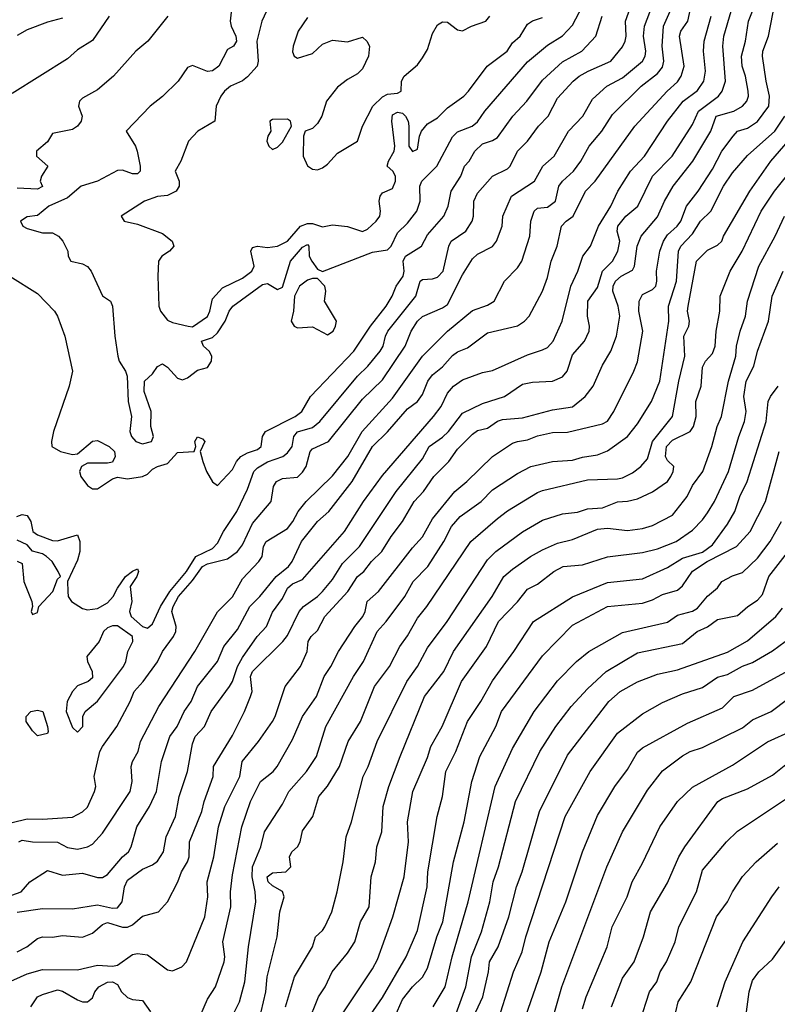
# Model space of a CAD drawing. Header units: metres. Extents: x -46681 to -43747, y -240911 to -237677.
# Tile 652 of 656: x -45669 to -45593, y -238684 to -238586. Entities that reach past the tile are written whole.
import ezdxf

# ---------------------------------------------------------------- set-up
doc = ezdxf.new("R2010")
doc.units = ezdxf.units.M
doc.layers.add('CONTOUR_INDEX', color=1, linetype='Continuous')
doc.layers.add('CONTOUR_INTER', color=3, linetype='Continuous')

msp = doc.modelspace()

# ---------------------------------------------------------------- linework, layer by layer
at = {"layer": 'CONTOUR_INDEX'}
for points, elevation in [([(-45643.095, -238582.648), (-45644.642, -238586.02), (-45645.15, -238588.02), (-45645.027, -238590.02), (-45645.124, -238590.52), (-45646.095, -238591.601), (-45646.595, -238591.985), (-45647.778, -238592.52), (-45648.367, -238593.02), (-45648.747, -238593.52), (-45649.213, -238594.52), (-45649.344, -238596.02), (-45651.045, -238597.02), (-45651.973, -238598.02), (-45652.737, -238600.02), (-45653.301, -238601.02), (-45652.913, -238602.02), (-45652.924, -238602.52), (-45653.23, -238603.02), (-45654.095, -238603.458), (-45655.095, -238603.541), (-45656.394, -238604.02), (-45658.72, -238605.52), (-45658.4, -238606.02), (-45657.095, -238606.322), (-45654.595, -238607.246), (-45653.61, -238608.02), (-45653.45, -238608.52), (-45653.878, -238609.02), (-45654.649, -238609.52), (-45654.973, -238610.02), (-45655.044, -238611.52), (-45654.942, -238614.52), (-45654.78, -238615.02), (-45654.095, -238615.895), (-45653.595, -238616.141), (-45652.017, -238616.52), (-45651.595, -238616.572), (-45650.095, -238615.536), (-45649.864, -238615.02), (-45649.595, -238613.782), (-45648.595, -238612.69), (-45646.595, -238611.705), (-45645.646, -238611.02), (-45645.404, -238610.52), (-45645.741, -238609.02), (-45645.595, -238608.657), (-45645.095, -238608.526), (-45644.095, -238608.651), (-45643.086, -238608.52), (-45642.095, -238608.025), (-45640.793, -238606.52), (-45640.095, -238606.238), (-45639.595, -238606.262), (-45638.595, -238606.586), (-45637.595, -238606.378), (-45636.095, -238606.544), (-45634.595, -238607.049), (-45634.095, -238606.816), (-45633.217, -238606.02), (-45632.862, -238605.52), (-45632.772, -238605.02), (-45632.932, -238604.02), (-45632.826, -238603.52), (-45632.595, -238603.195), (-45631.595, -238602.743), (-45631.302, -238602.02), (-45631.286, -238601.52), (-45631.55, -238601.02), (-45632.107, -238600.52), (-45631.976, -238600.02), (-45631.406, -238599.02), (-45631.344, -238598.52), (-45631.669, -238596.02), (-45631.595, -238595.404), (-45631.095, -238595.114), (-45630.595, -238595.234), (-45630.294, -238595.52), (-45630.032, -238596.02), (-45629.964, -238596.52), (-45629.958, -238598.52), (-45629.595, -238599.04), (-45629.095, -238598.812), (-45628.89, -238597.52), (-45628.675, -238597.02), (-45628.095, -238596.28), (-45627.095, -238595.69), (-45626.095, -238594.68), (-45624.466, -238593.52), (-45623.975, -238593.02), (-45622.139, -238590.52), (-45620.136, -238589.02), (-45619.595, -238588.209), (-45618.828, -238587.52), (-45618.095, -238586.336), (-45617.595, -238585.992), (-45616.595, -238585.668)], 85), ([(-45650.854, -238685.52), (-45650.095, -238683.762), (-45649.274, -238682.52), (-45648.413, -238680.02), (-45648.354, -238679.52), (-45648.539, -238678.02), (-45647.765, -238674.52), (-45647.786, -238673.02), (-45647.595, -238671.319), (-45646.644, -238666.52), (-45645.799, -238664.02), (-45644.771, -238662.02), (-45643.528, -238661.02), (-45643.121, -238660.52), (-45641.595, -238657.811), (-45640.586, -238655.52), (-45639.18, -238653.52), (-45638.421, -238651.52), (-45637.754, -238650.52), (-45636.993, -238649.02), (-45635.359, -238646.52), (-45634.545, -238645.52), (-45634.313, -238645.02), (-45634.107, -238644.02), (-45632.981, -238643.02), (-45629.595, -238638.664), (-45628.595, -238637.572), (-45627.595, -238635.774), (-45625.363, -238633.02), (-45624.141, -238632.02), (-45621.593, -238629.52), (-45619.595, -238628.185), (-45619.095, -238628.025), (-45618.095, -238627.874), (-45617.095, -238627.462), (-45615.595, -238627.148), (-45614.095, -238627.09), (-45610.595, -238626.259), (-45610.095, -238626.005), (-45609.452, -238625.02), (-45607.461, -238621.02), (-45607.095, -238620.061), (-45606.548, -238617.02), (-45606.956, -238615.02), (-45606.935, -238614.02), (-45606.595, -238613.346), (-45605.595, -238612.839), (-45605.271, -238612.52), (-45605.145, -238612.02), (-45605.198, -238611.02), (-45604.853, -238609.02), (-45604.499, -238608.02), (-45604.095, -238607.377), (-45603.115, -238606.52), (-45602.775, -238606.02), (-45602.212, -238604.52), (-45601.024, -238603.02), (-45599.595, -238600.815), (-45598.678, -238599.02), (-45597.532, -238597.52), (-45597.095, -238597.02), (-45596.095, -238596.718), (-45595.095, -238596.059), (-45593.964, -238594.52), (-45593.881, -238593.52), (-45594.241, -238592.02), (-45594.591, -238589.52), (-45594.548, -238589.02), (-45593.997, -238587.52), (-45593.137, -238583.02)], 95), ([(-45668.954, -238668.02), (-45668.595, -238667.871), (-45667.595, -238668.049), (-45665.095, -238668.056), (-45664.095, -238668.614), (-45663.095, -238668.763), (-45662.095, -238668.549), (-45661.595, -238668.262), (-45660.595, -238667.18), (-45657.802, -238663.02), (-45657.603, -238662.02), (-45657.714, -238660.52), (-45657.583, -238660.02), (-45657.003, -238659.02), (-45656.773, -238658.02), (-45654.949, -238654.52), (-45651.35, -238649.02), (-45649.095, -238645.057), (-45647.595, -238643.556), (-45646.595, -238641.757), (-45644.958, -238640.02), (-45644.631, -238639.52), (-45644.477, -238638.52), (-45644.233, -238638.02), (-45642.095, -238636.712), (-45641.562, -238636.02), (-45641.034, -238635.02), (-45640.232, -238634.02), (-45637.595, -238631.466), (-45636.059, -238629.52), (-45634.627, -238627.02), (-45631.595, -238623.712), (-45628.595, -238619.504), (-45626.095, -238616.993), (-45623.595, -238614.938), (-45622.095, -238614.424), (-45621.416, -238614.02), (-45620.388, -238612.02), (-45619.095, -238610.692), (-45618.66, -238610.02), (-45617.845, -238607.52), (-45617.754, -238606.02), (-45617.429, -238605.02), (-45617.095, -238604.712), (-45616.095, -238604.603), (-45615.293, -238604.02), (-45614.953, -238602.52), (-45614.595, -238602.016), (-45613.483, -238601.02), (-45612.756, -238600.02), (-45611.926, -238598.52), (-45610.65, -238597.02), (-45609.595, -238595.361), (-45606.722, -238592.52), (-45605.095, -238591.261), (-45604.595, -238590.616), (-45604.451, -238590.02), (-45604.623, -238588.52), (-45604.509, -238586.52), (-45603.841, -238585.02)], 90), ([(-45636.785, -238685.52), (-45633.595, -238680.733), (-45633.095, -238679.788), (-45631.563, -238675.52), (-45630.406, -238671.52), (-45629.998, -238668.02), (-45630.077, -238666.02), (-45629.567, -238663.02), (-45628.095, -238659.601), (-45627.759, -238658.52), (-45626.632, -238656.52), (-45624.687, -238652.02), (-45622.18, -238648.52), (-45620.989, -238646.02), (-45619.095, -238644.059), (-45618.095, -238642.799), (-45617.095, -238642.298), (-45615.443, -238641.02), (-45614.515, -238640.52), (-45612.595, -238640.351), (-45610.095, -238639.555), (-45606.595, -238639.12), (-45605.095, -238638.742), (-45603.241, -238638.02), (-45601.595, -238636.889), (-45600.595, -238635.867), (-45600.095, -238635.167), (-45599.396, -238634.02), (-45597.986, -238631.02), (-45596.972, -238627.52), (-45596.386, -238626.02), (-45596.237, -238625.02), (-45596.462, -238623.52), (-45596.217, -238622.02), (-45595.453, -238620.52), (-45595.094, -238619.02), (-45593.998, -238616.02), (-45593.631, -238613.52), (-45592.527, -238611.02)], 100), ([(-45623.267, -238685.02), (-45622.549, -238683.52), (-45621.997, -238681.02), (-45621.899, -238680.02), (-45621.01, -238678.52), (-45619.967, -238675.52), (-45619.192, -238672.52), (-45618.64, -238671.02), (-45616.899, -238665.02), (-45614.095, -238659.373), (-45609.947, -238654.02), (-45608.813, -238653.02), (-45607.095, -238652.043), (-45605.095, -238651.265), (-45603.095, -238650.858), (-45598.095, -238649.074), (-45596.095, -238647.954), (-45593.278, -238645.52), (-45592.595, -238644.679)], 105), ([(-45609.689, -238684.52), (-45608.595, -238681.645), (-45607.42, -238680.02), (-45606.487, -238677.52), (-45605.783, -238675.02), (-45604.095, -238672.141), (-45602.975, -238669.52), (-45602.357, -238668.52), (-45599.066, -238664.02), (-45598.595, -238663.69), (-45596.095, -238662.737), (-45593.595, -238661.368), (-45592.095, -238660.176)], 110), ([(-45667.738, -238684.52), (-45667.095, -238683.536), (-45666.595, -238683.282), (-45665.095, -238682.838), (-45664.595, -238682.95), (-45663.095, -238683.826), (-45662.595, -238684.014), (-45662.095, -238684.019), (-45661.595, -238683.615), (-45661.343, -238683.02), (-45660.946, -238682.52), (-45660.095, -238682.067), (-45659.595, -238682.036), (-45659.095, -238682.291), (-45658.674, -238683.02), (-45658.095, -238683.59), (-45657.595, -238683.784), (-45656.595, -238683.893), (-45655.79, -238685.02)], 95)]:
    msp.add_lwpolyline(points, dxfattribs=dict(at, elevation=elevation))
at = {"layer": 'CONTOUR_INTER'}
for points, elevation in [([(-45669.145, -238635.52), (-45668.595, -238635.324), (-45668.095, -238635.435), (-45667.755, -238636.02), (-45667.543, -238637.02), (-45667.095, -238637.365), (-45665.595, -238637.91), (-45665.095, -238637.956), (-45663.095, -238637.365), (-45662.851, -238638.02), (-45662.851, -238639.02), (-45663.095, -238639.886), (-45664.064, -238642.02), (-45664.062, -238643.02), (-45664.019, -238643.52), (-45663.678, -238644.02), (-45662.595, -238644.729), (-45662.095, -238644.856), (-45661.095, -238644.735), (-45660.095, -238644.143), (-45659.522, -238643.52), (-45659.095, -238642.679), (-45658.266, -238641.52), (-45657.595, -238640.979), (-45657.095, -238640.744), (-45656.976, -238641.02), (-45657.135, -238641.52), (-45657.83, -238642.52), (-45657.662, -238644.02), (-45657.89, -238645.02), (-45657.711, -238645.52), (-45656.595, -238646.505), (-45656.095, -238646.695), (-45655.595, -238646.236), (-45654.796, -238644.52), (-45653.863, -238643.02), (-45652.19, -238641.02), (-45651.233, -238639.52), (-45649.595, -238638.723), (-45649.095, -238638.182), (-45648.492, -238637.02), (-45647.165, -238635.02), (-45646.095, -238632.807), (-45645.454, -238631.02), (-45645.095, -238630.649), (-45644.095, -238630.062), (-45642.546, -238629.52), (-45642.095, -238629.177), (-45641.607, -238628.52), (-45641.454, -238627.52), (-45641.095, -238627.072), (-45639.595, -238626.617), (-45638.838, -238626.02), (-45635.095, -238621.509), (-45634.055, -238620.52), (-45632.826, -238619.02), (-45632.528, -238618.52), (-45632.296, -238617.52), (-45632.045, -238617.02), (-45629.262, -238613.52), (-45628.821, -238612.02), (-45628.595, -238611.858), (-45627.595, -238611.788), (-45627.095, -238611.597), (-45626.509, -238611.02), (-45625.96, -238608.52), (-45625.737, -238608.02), (-45624.253, -238607.02), (-45623.623, -238606.02), (-45623.491, -238605.52), (-45623.463, -238604.02), (-45623.095, -238603.219), (-45621.582, -238601.52), (-45620.095, -238600.791), (-45619.826, -238600.52), (-45619.095, -238599.007), (-45618.094, -238598.02), (-45616.977, -238596.52), (-45616.013, -238595.52), (-45615.095, -238593.732), (-45613.527, -238592.02), (-45612.92, -238591.52), (-45612.013, -238591.02), (-45609.746, -238590.02), (-45608.595, -238588.599), (-45608.317, -238588.02), (-45608.243, -238587.52), (-45608.29, -238586.02), (-45606.176, -238580.02)], 88), ([(-45669.595, -238666.116), (-45668.095, -238665.728), (-45666.595, -238665.759), (-45663.595, -238665.579), (-45662.595, -238665.042), (-45662.095, -238664.581), (-45661.379, -238663.02), (-45661.26, -238662.52), (-45661.417, -238661.52), (-45660.837, -238659.02), (-45660.586, -238658.52), (-45659.144, -238656.52), (-45657.823, -238654.02), (-45657.43, -238653.02), (-45656.518, -238652.02), (-45655.095, -238650.06), (-45654.58, -238649.02), (-45653.486, -238647.52), (-45653.254, -238647.02), (-45653.21, -238646.52), (-45653.659, -238645.02), (-45653.524, -238644.52), (-45652.991, -238643.52), (-45651.595, -238641.933), (-45650.582, -238640.52), (-45650.095, -238640.246), (-45648.095, -238639.763), (-45647.097, -238639.02), (-45646.595, -238638.354), (-45645.595, -238636.236), (-45643.724, -238634.02), (-45643.477, -238632.52), (-45643.2, -238632.02), (-45642.595, -238631.738), (-45641.095, -238631.585), (-45640.595, -238631.11), (-45640.225, -238630.52), (-45639.811, -238629.02), (-45639.595, -238628.756), (-45637.997, -238628.02), (-45634.595, -238623.816), (-45632.595, -238621.886), (-45630.307, -238618.52), (-45629.716, -238617.02), (-45629.095, -238616.002), (-45628.595, -238615.55), (-45626.595, -238614.689), (-45626.095, -238614.349), (-45624.595, -238611.384), (-45623.595, -238609.774), (-45623.095, -238609.33), (-45621.595, -238608.534), (-45621.19, -238608.02), (-45620.615, -238606.52), (-45620.547, -238605.52), (-45619.69, -238603.52), (-45617.407, -238602.02), (-45616.544, -238600.52), (-45615.425, -238599.52), (-45613.979, -238597.02), (-45612.57, -238595.52), (-45611.595, -238593.834), (-45610.148, -238592.52), (-45608.595, -238591.699), (-45606.603, -238590.02), (-45606.337, -238589.52), (-45606.263, -238589.02), (-45606.504, -238587.52), (-45606.394, -238586.52), (-45604.704, -238582.02)], 89), ([(-45671.095, -238682.546), (-45668.095, -238681.219), (-45666.595, -238680.794), (-45663.095, -238680.836), (-45661.095, -238680.362), (-45659.595, -238680.475), (-45659.095, -238680.353), (-45657.595, -238679.282), (-45657.095, -238679.193), (-45656.095, -238679.312), (-45654.095, -238680.838), (-45653.595, -238680.932), (-45652.653, -238680.52), (-45652.167, -238680.02), (-45650.348, -238675.52), (-45650.043, -238673.52), (-45650.131, -238672.02), (-45649.452, -238669.52), (-45648.99, -238666.52), (-45648.363, -238664.52), (-45646.853, -238661.52), (-45646.623, -238660.02), (-45644.973, -238658.02), (-45643.598, -238656.02), (-45643.328, -238655.52), (-45642.32, -238652.52), (-45640.784, -238650.52), (-45640.134, -238649.02), (-45640.032, -238648.02), (-45639.724, -238647.52), (-45639.095, -238646.908), (-45638.338, -238645.52), (-45636.049, -238643.02), (-45635.095, -238641.524), (-45634.465, -238641.02), (-45633.693, -238640.02), (-45632.67, -238639.02), (-45631.729, -238637.52), (-45630.573, -238636.02), (-45629.428, -238634.02), (-45628.482, -238633.02), (-45627.453, -238631.52), (-45625.969, -238630.02), (-45625.095, -238628.787), (-45623.595, -238627.308), (-45623.095, -238626.929), (-45622.095, -238626.708), (-45621.095, -238626.015), (-45620.595, -238625.826), (-45618.595, -238625.661), (-45615.595, -238624.854), (-45613.595, -238624.569), (-45612.321, -238623.52), (-45611.535, -238622.52), (-45610.595, -238620.413), (-45609.747, -238619.02), (-45609.188, -238617.52), (-45608.866, -238615.52), (-45609.04, -238614.52), (-45609.561, -238613.02), (-45609.538, -238612.52), (-45609.304, -238612.02), (-45608.731, -238611.52), (-45607.595, -238610.912), (-45607.382, -238610.52), (-45607.134, -238608.52), (-45606.741, -238607.52), (-45605.095, -238605.586), (-45604.411, -238604.02), (-45603.537, -238602.52), (-45601.558, -238600.02), (-45599.759, -238597.02), (-45599.231, -238595.52), (-45597.46, -238595.02), (-45596.595, -238594.53), (-45596.16, -238594.02), (-45595.999, -238593.52), (-45596.028, -238593.02), (-45596.306, -238591.52), (-45596.637, -238590.52), (-45596.69, -238589.52), (-45596.306, -238588.02), (-45596.01, -238586.02), (-45595.188, -238584.02)], 94), ([(-45670.095, -238673.516), (-45668.7, -238673.02), (-45667.836, -238672.02), (-45666.095, -238670.898), (-45664.595, -238671.356), (-45662.595, -238671.175), (-45661.095, -238671.615), (-45660.595, -238671.599), (-45660.095, -238671.302), (-45658.595, -238669.528), (-45657.996, -238669.02), (-45657.706, -238668.52), (-45657.154, -238666.52), (-45655.896, -238664.52), (-45655.19, -238663.02), (-45654.667, -238660.02), (-45653.855, -238657.52), (-45653.127, -238656.52), (-45652.428, -238655.02), (-45651.716, -238654.02), (-45651.092, -238652.52), (-45649.073, -238650.02), (-45648.452, -238648.52), (-45647.095, -238646.825), (-45645.836, -238644.52), (-45644.852, -238643.52), (-45643.231, -238641.52), (-45641.969, -238640.52), (-45641.607, -238640.02), (-45640.694, -238638.02), (-45639.095, -238636.013), (-45637.952, -238635.02), (-45635.605, -238632.02), (-45633.593, -238628.52), (-45632.095, -238627.068), (-45630.095, -238624.783), (-45629.079, -238624.02), (-45628.595, -238623.338), (-45628.064, -238622.02), (-45627.595, -238621.384), (-45626.595, -238620.568), (-45625.595, -238619.449), (-45625.095, -238619.069), (-45624.095, -238618.689), (-45622.095, -238617.167), (-45619.095, -238616.462), (-45618.377, -238616.02), (-45617.92, -238615.52), (-45616.599, -238613.02), (-45616.095, -238611.649), (-45615.726, -238610.02), (-45615.127, -238608.52), (-45614.685, -238606.52), (-45614.234, -238606.02), (-45613.514, -238605.52), (-45612.288, -238603.02), (-45611.343, -238602.02), (-45607.37, -238596.52), (-45604.134, -238593.02), (-45603.095, -238592.104), (-45602.742, -238591.52), (-45602.435, -238590.52), (-45602.906, -238587.52), (-45602.761, -238587.02), (-45602.06, -238586.02), (-45601.595, -238583.835)], 91), ([(-45669.111, -238679.02), (-45668.156, -238678.52), (-45667.095, -238677.697), (-45666.595, -238677.544), (-45665.595, -238677.55), (-45664.595, -238677.388), (-45662.595, -238677.553), (-45661.595, -238677.167), (-45660.595, -238676.282), (-45660.095, -238676.1), (-45658.595, -238676.561), (-45658.095, -238676.563), (-45657.595, -238676.318), (-45656.595, -238675.448), (-45654.998, -238675.02), (-45654.069, -238674.02), (-45653.061, -238672.02), (-45652.695, -238671.02), (-45652.091, -238670.02), (-45651.924, -238669.52), (-45651.87, -238668.02), (-45650.634, -238665.02), (-45650.414, -238664.02), (-45649.512, -238661.52), (-45649.471, -238660.52), (-45647.595, -238657.416), (-45646.388, -238655.02), (-45645.778, -238653.52), (-45645.634, -238653.02), (-45645.769, -238651.52), (-45645.593, -238651.02), (-45642.539, -238648.02), (-45642.095, -238647.411), (-45640.921, -238645.02), (-45640.496, -238644.52), (-45639.095, -238643.525), (-45638.597, -238643.02), (-45637.595, -238641.836), (-45636.595, -238640.235), (-45634.892, -238638.52), (-45631.231, -238633.02), (-45628.595, -238629.778), (-45627.933, -238628.52), (-45626.595, -238627.594), (-45625.982, -238627.02), (-45624.595, -238625.185), (-45622.595, -238624.237), (-45620.394, -238623.52), (-45618.595, -238622.306), (-45617.595, -238622.095), (-45615.595, -238622.001), (-45614.595, -238621.56), (-45614.115, -238621.02), (-45613.595, -238619.365), (-45612.395, -238618.02), (-45611.928, -238617.02), (-45611.902, -238616.52), (-45612.102, -238615.52), (-45612.076, -238614.02), (-45611.095, -238612.64), (-45610.606, -238611.02), (-45609.599, -238610.02), (-45609.067, -238609.02), (-45608.863, -238608.02), (-45609.131, -238607.02), (-45609.05, -238606.52), (-45608.268, -238605.52), (-45607.06, -238604.52), (-45605.595, -238601.524), (-45603.615, -238599.52), (-45601.595, -238596.365), (-45600.997, -238595.02), (-45599.012, -238593.52), (-45598.618, -238593.02), (-45598.288, -238592.02), (-45598.568, -238588.52), (-45598.468, -238587.52), (-45597.717, -238585.02)], 93), ([(-45647.66, -238584.52), (-45647.828, -238586.02), (-45647.728, -238586.52), (-45647.249, -238587.52), (-45647.175, -238588.02), (-45647.496, -238588.52), (-45648.095, -238588.851), (-45648.966, -238590.52), (-45649.595, -238590.998), (-45650.095, -238591.052), (-45651.595, -238590.457), (-45652.095, -238590.665), (-45653.031, -238592.02), (-45654.595, -238593.559), (-45655.811, -238594.52), (-45658.209, -238597.02), (-45657.268, -238598.52), (-45657.116, -238599.02), (-45656.813, -238600.52), (-45656.808, -238601.02), (-45657.095, -238601.294), (-45657.595, -238601.277), (-45658.595, -238600.932), (-45659.095, -238600.96), (-45661.095, -238602.024), (-45662.708, -238602.52), (-45664.095, -238603.687), (-45665.935, -238604.52), (-45667.095, -238605.446), (-45668.095, -238605.588), (-45668.791, -238606.02), (-45668.551, -238606.52), (-45668.095, -238606.747), (-45666.595, -238607.17), (-45665.595, -238607.185), (-45664.985, -238607.52), (-45664.559, -238608.02), (-45664.044, -238609.02), (-45664.011, -238609.52), (-45663.745, -238610.02), (-45662.595, -238610.293), (-45662.095, -238610.535), (-45661.729, -238611.02), (-45660.595, -238613.468), (-45659.766, -238614.02), (-45659.571, -238614.52), (-45659.342, -238617.52), (-45659.053, -238619.52), (-45658.92, -238620.02), (-45658.267, -238621.02), (-45658.125, -238621.52), (-45658.009, -238624.02), (-45657.685, -238625.52), (-45657.847, -238627.02), (-45657.666, -238627.52), (-45657.252, -238628.02), (-45656.595, -238628.271), (-45655.688, -238628.02), (-45655.486, -238627.52), (-45655.743, -238626.52), (-45655.704, -238625.02), (-45656.43, -238623.02), (-45656.366, -238622.02), (-45655.595, -238621.269), (-45655.095, -238620.523), (-45654.595, -238620.287), (-45654.095, -238620.612), (-45653.095, -238621.716), (-45652.595, -238621.886), (-45652.095, -238621.677), (-45651.095, -238620.91), (-45650.095, -238620.64), (-45649.678, -238620.02), (-45649.661, -238619.52), (-45649.9, -238619.02), (-45650.475, -238618.52), (-45650.674, -238618.02), (-45649.595, -238617.643), (-45649.095, -238617.163), (-45648.332, -238616.02), (-45647.907, -238615.02), (-45647.542, -238614.52), (-45644.595, -238612.332), (-45644.095, -238612.252), (-45643.095, -238612.851), (-45642.595, -238612.62), (-45641.776, -238610.02), (-45640.595, -238608.613), (-45640.095, -238608.353), (-45639.947, -238608.52), (-45639.929, -238609.52), (-45639.658, -238610.02), (-45639.095, -238610.804), (-45638.595, -238611.044), (-45633.595, -238609.108), (-45632.095, -238608.879), (-45631.728, -238608.52), (-45631.095, -238607.17), (-45630.095, -238606.227), (-45629.157, -238605.02), (-45628.832, -238604.02), (-45628.864, -238602.52), (-45628.658, -238602.02), (-45627.145, -238600.52), (-45625.595, -238597.602), (-45625.095, -238597.104), (-45623.631, -238596.52), (-45623.095, -238596.107), (-45622.344, -238595.02), (-45618.095, -238590.092), (-45616.095, -238588.432), (-45614.595, -238587.483), (-45613.595, -238586.441), (-45612.588, -238584.52)], 86), ([(-45669.828, -238611.52), (-45667.095, -238613.231), (-45665.366, -238615.02), (-45665.064, -238615.52), (-45664.356, -238617.52), (-45663.584, -238621.02), (-45663.901, -238622.52), (-45665.484, -238627.02), (-45665.687, -238628.02), (-45665.638, -238628.52), (-45664.789, -238629.02), (-45663.595, -238629.326), (-45663.095, -238629.25), (-45661.595, -238628.009), (-45661.095, -238627.937), (-45659.911, -238628.52), (-45659.393, -238629.02), (-45659.311, -238629.52), (-45659.595, -238630.083), (-45660.095, -238630.202), (-45662.095, -238630.2), (-45662.688, -238630.52), (-45662.867, -238631.02), (-45662.736, -238631.52), (-45662.095, -238632.437), (-45661.595, -238632.775), (-45661.095, -238632.747), (-45659.595, -238631.769), (-45659.095, -238631.612), (-45658.095, -238631.779), (-45656.595, -238631.519), (-45656.095, -238631.304), (-45655.595, -238630.795), (-45655.095, -238630.533), (-45654.095, -238630.226), (-45653.095, -238629.132), (-45651.427, -238629.02), (-45651.257, -238628.52), (-45651.338, -238628.02), (-45651.095, -238627.561), (-45650.595, -238627.77), (-45650.353, -238628.02), (-45650.808, -238629.02), (-45650.543, -238630.02), (-45650.188, -238631.02), (-45649.595, -238632.063), (-45649.095, -238632.432), (-45647.595, -238630.821), (-45647.195, -238630.02), (-45646.763, -238629.52), (-45646.095, -238629.16), (-45645.095, -238628.838), (-45644.707, -238628.52), (-45644.582, -238627.52), (-45644.272, -238627.02), (-45641.321, -238625.52), (-45640.668, -238625.02), (-45639.787, -238623.52), (-45635.469, -238619.02), (-45633.788, -238616.52), (-45632.223, -238614.52), (-45631.628, -238613.52), (-45631.223, -238612.52), (-45630.528, -238611.52), (-45630.405, -238611.02), (-45630.511, -238610.02), (-45630.277, -238609.52), (-45628.686, -238608.52), (-45628.095, -238607.38), (-45626.468, -238605.52), (-45626.038, -238604.52), (-45625.72, -238603.02), (-45624.74, -238601.52), (-45624.385, -238600.52), (-45623.917, -238600.02), (-45623.351, -238599.02), (-45622.595, -238598.297), (-45621.595, -238597.956), (-45621.095, -238597.655), (-45619.542, -238595.52), (-45618.172, -238594.02), (-45616.595, -238591.917), (-45614.595, -238590.094), (-45612.661, -238589.02), (-45611.25, -238587.52), (-45610.619, -238585.52)], 87), ([(-45659.912, -238585.52), (-45661.595, -238587.972), (-45663.095, -238588.905), (-45664.095, -238589.799), (-45669.595, -238593.25)], 88), ([(-45654.043, -238585.52), (-45656.046, -238588.02), (-45657.256, -238589.02), (-45659.475, -238591.52), (-45661.095, -238592.891), (-45662.595, -238593.72), (-45662.881, -238594.02), (-45662.988, -238594.52), (-45662.603, -238595.52), (-45662.706, -238596.02), (-45663.088, -238596.52), (-45663.595, -238596.851), (-45665.595, -238597.259), (-45666.095, -238598.076), (-45667.164, -238599.02), (-45667.183, -238599.52), (-45666.053, -238600.52), (-45666.69, -238601.52), (-45666.797, -238602.02), (-45666.595, -238602.548), (-45667.095, -238602.825), (-45669.095, -238602.718)], 87), ([(-45669.095, -238675.067), (-45666.595, -238674.712), (-45663.595, -238674.718), (-45661.095, -238674.343), (-45659.595, -238674.666), (-45659.095, -238674.642), (-45658.602, -238674.02), (-45658.366, -238672.52), (-45658.095, -238671.852), (-45656.595, -238670.752), (-45655.595, -238670.328), (-45655.095, -238669.976), (-45654.491, -238669.02), (-45654.226, -238667.52), (-45653.288, -238665.52), (-45652.932, -238663.52), (-45652.099, -238661.02), (-45651.595, -238658.255), (-45651.327, -238657.52), (-45650.385, -238656.52), (-45649.703, -238655.02), (-45647.88, -238652.52), (-45647.589, -238652.02), (-45647.086, -238650.52), (-45646.595, -238649.611), (-45645.123, -238647.52), (-45644.195, -238646.52), (-45643.595, -238645.102), (-45642.595, -238643.726), (-45642.095, -238642.697), (-45641.595, -238642.255), (-45640.595, -238641.818), (-45636.388, -238637.02), (-45634.478, -238634.02), (-45632.595, -238631.422), (-45627.473, -238625.52), (-45626.725, -238624.52), (-45626.095, -238623.192), (-45625.495, -238622.52), (-45624.595, -238621.87), (-45622.595, -238621.124), (-45621.595, -238620.933), (-45618.095, -238619.369), (-45616.595, -238618.889), (-45616.095, -238618.641), (-45615.522, -238618.02), (-45614.637, -238616.02), (-45613.756, -238612.52), (-45613.051, -238611.02), (-45612.574, -238609.52), (-45611.794, -238608.52), (-45610.983, -238606.52), (-45609.765, -238604.52), (-45609.059, -238603.02), (-45607.798, -238601.02), (-45606.395, -238599.52), (-45604.106, -238596.02), (-45602.532, -238594.02), (-45601.095, -238592.962), (-45600.462, -238592.02), (-45600.296, -238591.02), (-45600.504, -238589.02), (-45600.441, -238588.02), (-45599.72, -238585.52)], 92), ([(-45664.595, -238585.723), (-45666.095, -238586.115), (-45668.095, -238586.891), (-45669.095, -238587.455)], 89), ([(-45640.095, -238585.65), (-45641.009, -238587.02), (-45641.529, -238588.52), (-45641.595, -238589.084), (-45641.431, -238589.52), (-45641.095, -238589.722), (-45639.595, -238589.269), (-45638.595, -238588.337), (-45637.595, -238587.937), (-45636.095, -238588.102), (-45634.595, -238587.644), (-45634.154, -238588.02), (-45633.886, -238588.52), (-45633.976, -238589.52), (-45634.595, -238590.784), (-45635.095, -238591.291), (-45636.095, -238591.859), (-45637.095, -238592.622), (-45638.188, -238594.02), (-45638.651, -238595.52), (-45639.095, -238596.265), (-45639.595, -238596.751), (-45640.306, -238597.02), (-45640.489, -238597.52), (-45640.519, -238599.52), (-45640.095, -238600.486), (-45639.595, -238600.835), (-45639.095, -238600.886), (-45638.595, -238600.684), (-45638.095, -238600.332), (-45637.095, -238599.233), (-45635.095, -238598.021), (-45634.572, -238596.52), (-45633.543, -238594.52), (-45632.595, -238593.593), (-45632.095, -238593.34), (-45631.095, -238593.239), (-45630.731, -238593.02), (-45630.676, -238592.02), (-45630.418, -238591.52), (-45629.095, -238590.388), (-45628.595, -238589.7), (-45628.095, -238588.861), (-45627.595, -238587.261), (-45627.095, -238586.405), (-45626.595, -238586.103), (-45626.095, -238586.148), (-45625.095, -238586.913), (-45624.595, -238586.99), (-45623.675, -238586.52), (-45622.259, -238586.02), (-45621.869, -238585.52)], 84), ([(-45648.877, -238688.02), (-45646.872, -238684.02), (-45646.348, -238682.02), (-45645.989, -238678.52), (-45645.263, -238674.02), (-45645.31, -238673.02), (-45645.617, -238671.52), (-45645.59, -238670.52), (-45644.749, -238668.52), (-45644.401, -238667.02), (-45642.595, -238664.26), (-45641.961, -238663.02), (-45640.189, -238661.02), (-45639.184, -238659.52), (-45638.246, -238656.52), (-45635.479, -238651.52), (-45634.493, -238650.02), (-45633.118, -238647.02), (-45632.221, -238646.02), (-45630.346, -238643.52), (-45629.517, -238642.02), (-45628.042, -238640.52), (-45626.463, -238638.02), (-45625.706, -238636.52), (-45624.832, -238635.52), (-45622.731, -238634.02), (-45621.595, -238632.868), (-45619.095, -238631.234), (-45617.764, -238630.52), (-45615.595, -238630.043), (-45613.595, -238629.882), (-45612.595, -238629.582), (-45611.095, -238629.367), (-45610.095, -238628.962), (-45608.095, -238627.525), (-45607.095, -238626.268), (-45605.701, -238624.02), (-45604.849, -238622.02), (-45603.976, -238616.02), (-45603.982, -238614.52), (-45603.202, -238612.02), (-45602.982, -238609.02), (-45602.767, -238608.52), (-45601.595, -238607.291), (-45600.812, -238606.02), (-45599.751, -238605.02), (-45598.482, -238602.52), (-45597.595, -238601.185), (-45596.095, -238599.458), (-45593.364, -238597.02), (-45592.355, -238595.52)], 96), ([(-45643.595, -238595.842), (-45643.861, -238596.02), (-45643.76, -238597.02), (-45644.039, -238597.52), (-45644.137, -238598.02), (-45643.958, -238598.52), (-45643.595, -238598.855), (-45643.095, -238598.622), (-45642.595, -238598.113), (-45641.69, -238596.52), (-45641.775, -238596.02), (-45642.095, -238595.816), (-45643.595, -238595.842)], 84), ([(-45644.729, -238685.02), (-45644.245, -238683.02), (-45644.103, -238681.52), (-45643.12, -238677.52), (-45642.849, -238675.02), (-45642.42, -238673.52), (-45642.595, -238672.993), (-45643.595, -238672.448), (-45644.025, -238672.02), (-45644.112, -238671.52), (-45643.595, -238671.14), (-45642.255, -238671.02), (-45641.76, -238670.52), (-45641.886, -238669.52), (-45641.662, -238669.02), (-45641.074, -238668.52), (-45640.819, -238668.02), (-45640.595, -238666.944), (-45639.549, -238665.52), (-45638.96, -238663.52), (-45638.095, -238662.484), (-45636.9, -238660.52), (-45636.019, -238658.02), (-45634.783, -238656.02), (-45633.384, -238652.52), (-45631.878, -238650.52), (-45630.866, -238648.52), (-45630.095, -238647.458), (-45629.095, -238645.688), (-45628.139, -238644.52), (-45623.767, -238638.02), (-45621.095, -238635.737), (-45620.095, -238634.973), (-45617.095, -238633.12), (-45616.595, -238632.927), (-45612.095, -238631.849), (-45609.095, -238631.765), (-45608.595, -238631.661), (-45607.595, -238631.156), (-45606.771, -238630.52), (-45606.095, -238629.751), (-45605.583, -238628.02), (-45603.59, -238625.52), (-45602.973, -238622.02), (-45602.352, -238619.52), (-45602.478, -238617.52), (-45601.977, -238616.52), (-45601.895, -238616.02), (-45602.086, -238615.02), (-45602.029, -238614.52), (-45601.19, -238610.02), (-45600.095, -238608.93), (-45599.095, -238608.4), (-45598.648, -238608.02), (-45598.486, -238607.52), (-45595.863, -238603.02), (-45593.75, -238600.02), (-45591.595, -238597.522)], 97), ([(-45642.272, -238684.52), (-45641.399, -238681.52), (-45639.602, -238678.52), (-45639.297, -238677.52), (-45638.595, -238676.899), (-45638.347, -238676.52), (-45637.664, -238675.02), (-45637.113, -238673.02), (-45636.528, -238670.02), (-45636.236, -238667.52), (-45635.691, -238666.02), (-45634.515, -238661.52), (-45634.021, -238660.52), (-45633.13, -238658.02), (-45630.157, -238652.02), (-45629.077, -238650.52), (-45628.095, -238648.641), (-45626.125, -238646.02), (-45622.095, -238639.859), (-45621.245, -238639.02), (-45618.595, -238637.066), (-45616.595, -238635.9), (-45614.595, -238635.274), (-45613.095, -238635.099), (-45612.095, -238634.746), (-45610.595, -238634.671), (-45609.095, -238634.073), (-45608.095, -238634.008), (-45607.095, -238633.754), (-45605.595, -238633.059), (-45604.105, -238632.02), (-45603.753, -238631.52), (-45603.515, -238631.02), (-45603.474, -238630.52), (-45604.095, -238629.927), (-45604.284, -238629.52), (-45604.189, -238628.52), (-45603.595, -238627.915), (-45601.818, -238627.02), (-45601.499, -238626.52), (-45601.244, -238625.52), (-45601.257, -238624.02), (-45600.733, -238622.52), (-45600.595, -238620.601), (-45600.294, -238620.02), (-45599.595, -238619.226), (-45599.325, -238618.52), (-45599.244, -238617.02), (-45598.867, -238615.02), (-45598.827, -238613.52), (-45597.835, -238611.02), (-45596.619, -238609.02), (-45594.716, -238605.02), (-45593.383, -238603.02), (-45592.186, -238601.52)], 98), ([(-45640.095, -238686.245), (-45638.996, -238683.52), (-45638.32, -238682.52), (-45637.63, -238681.02), (-45636.095, -238679.157), (-45635.357, -238678.02), (-45634.792, -238676.02), (-45633.91, -238674.52), (-45633.707, -238671.52), (-45633.284, -238670.02), (-45633.145, -238668.52), (-45632.669, -238667.02), (-45632.524, -238664.52), (-45631.942, -238662.52), (-45630.833, -238659.52), (-45628.381, -238653.52), (-45626.466, -238651.02), (-45625.489, -238649.02), (-45621.61, -238643.52), (-45620.441, -238641.52), (-45619.595, -238640.786), (-45617.789, -238639.52), (-45616.595, -238638.842), (-45615.095, -238638.195), (-45613.595, -238637.832), (-45611.095, -238636.798), (-45610.095, -238636.68), (-45608.095, -238636.94), (-45606.595, -238636.728), (-45605.595, -238636.419), (-45603.595, -238635.39), (-45602.122, -238633.52), (-45601.595, -238632.423), (-45600.557, -238631.02), (-45599.661, -238628.52), (-45599.125, -238626.52), (-45598.696, -238625.52), (-45597.998, -238622.02), (-45597.277, -238619.52), (-45597.19, -238618.52), (-45596.83, -238617.02), (-45596.293, -238615.52), (-45596.088, -238614.02), (-45594.958, -238610.52), (-45593.323, -238607.52), (-45592.405, -238605.52)], 99), ([(-45640.095, -238611.911), (-45640.872, -238612.52), (-45641.382, -238613.52), (-45641.485, -238615.02), (-45641.709, -238616.02), (-45641.434, -238616.52), (-45641.095, -238616.66), (-45639.595, -238616.591), (-45638.095, -238617.364), (-45637.531, -238617.02), (-45637.272, -238616.52), (-45637.2, -238616.02), (-45638.376, -238614.02), (-45638.266, -238613.02), (-45638.366, -238612.52), (-45639.095, -238611.76), (-45639.595, -238611.753), (-45640.095, -238611.911)], 86), ([(-45634.629, -238686.52), (-45632.595, -238683.58), (-45630.226, -238679.52), (-45629.095, -238676.906), (-45628.138, -238672.52), (-45628.062, -238671.02), (-45627.127, -238665.52), (-45626.579, -238663.52), (-45626.253, -238661.02), (-45625.241, -238659.02), (-45624.085, -238656.02), (-45622.755, -238654.02), (-45621.595, -238651.941), (-45619.443, -238649.02), (-45617.489, -238646.02), (-45613.595, -238643.539), (-45610.095, -238642.106), (-45606.595, -238641.747), (-45604.095, -238640.627), (-45602.595, -238639.685), (-45600.595, -238639.077), (-45599.595, -238638.372), (-45598.095, -238636.308), (-45597.379, -238635.02), (-45596.857, -238633.52), (-45596.117, -238632.02), (-45594.245, -238626.02), (-45594.037, -238624.02), (-45593.802, -238623.52), (-45593.023, -238622.52)], 101), ([(-45631.345, -238685.52), (-45630.595, -238683.79), (-45629.595, -238682.523), (-45628.595, -238681.557), (-45628.095, -238680.644), (-45627.157, -238677.52), (-45626.572, -238676.02), (-45625.474, -238670.02), (-45624.423, -238666.02), (-45623.64, -238662.02), (-45622.841, -238659.52), (-45621.254, -238656.52), (-45620.686, -238655.02), (-45616.595, -238649.456), (-45613.595, -238646.377), (-45610.095, -238644.513), (-45606.595, -238644.194), (-45605.595, -238643.854), (-45604.595, -238643.335), (-45603.095, -238642.877), (-45602.595, -238642.454), (-45601.595, -238640.993), (-45600.143, -238640.02), (-45597.21, -238638.52), (-45595.823, -238637.02), (-45594.283, -238634.02), (-45592.916, -238629.02)], 102), ([(-45627.536, -238684.52), (-45626.32, -238682.52), (-45625.616, -238679.52), (-45624.034, -238674.02), (-45621.327, -238662.52), (-45619.595, -238658.723), (-45617.41, -238655.02), (-45615.095, -238651.941), (-45613.198, -238650.02), (-45611.969, -238649.02), (-45608.595, -238647.104), (-45604.095, -238646.076), (-45603.095, -238645.375), (-45601.595, -238644.98), (-45601.095, -238644.684), (-45600.095, -238643.471), (-45599.095, -238642.64), (-45598.662, -238642.02), (-45597.595, -238641.445), (-45596.595, -238641.129), (-45595.095, -238639.705), (-45593.843, -238638.02), (-45592.691, -238636.02)], 103), ([(-45669.095, -238639.987), (-45668.595, -238640.215), (-45668.46, -238642.02), (-45667.639, -238644.02), (-45667.581, -238644.52), (-45667.726, -238645.02), (-45667.595, -238645.307), (-45667.095, -238645.132), (-45666.952, -238644.52), (-45665.558, -238643.02), (-45665.095, -238641.789), (-45664.789, -238641.52), (-45665.008, -238641.02), (-45665.609, -238640.02), (-45666.168, -238639.52), (-45666.595, -238639.251), (-45667.595, -238638.986), (-45668.095, -238638.367), (-45669.095, -238637.878)], 88), ([(-45625.51, -238686.02), (-45624.257, -238682.52), (-45623.697, -238679.52), (-45622.695, -238677.02), (-45621.869, -238674.02), (-45621.53, -238672.02), (-45620.98, -238670.52), (-45619.279, -238664.02), (-45616.845, -238659.02), (-45615.257, -238656.52), (-45613.733, -238654.52), (-45612.095, -238652.753), (-45610.216, -238651.02), (-45607.095, -238649.161), (-45602.595, -238648.207), (-45601.136, -238647.02), (-45600.095, -238646.546), (-45599.095, -238645.823), (-45597.095, -238645.413), (-45596.072, -238644.52), (-45595.095, -238643.902), (-45594.595, -238643.323), (-45593.953, -238641.52), (-45591.621, -238638.52)], 104), ([(-45659.595, -238646.441), (-45660.095, -238646.653), (-45660.494, -238647.02), (-45660.923, -238648.02), (-45662.131, -238649.52), (-45662.086, -238650.02), (-45661.616, -238651.02), (-45661.595, -238651.635), (-45662.015, -238652.02), (-45663.095, -238652.442), (-45663.569, -238653.02), (-45664.105, -238654.02), (-45664.227, -238655.02), (-45663.595, -238656.606), (-45663.095, -238657.084), (-45662.542, -238656.52), (-45662.556, -238655.52), (-45662.312, -238655.02), (-45661.095, -238653.995), (-45658.484, -238650.52), (-45658.243, -238650.02), (-45658.045, -238649.02), (-45657.54, -238648.02), (-45657.595, -238647.511), (-45659.095, -238646.46), (-45659.595, -238646.441)], 88), ([(-45621.397, -238687.02), (-45619.492, -238681.02), (-45618.622, -238679.02), (-45618.271, -238677.52), (-45614.334, -238665.52), (-45611.816, -238661.02), (-45609.095, -238657.188), (-45606.595, -238655.26), (-45604.595, -238654.097), (-45602.595, -238653.254), (-45600.595, -238652.604), (-45599.095, -238651.586), (-45598.095, -238651.321), (-45596.595, -238650.48), (-45595.595, -238650.122), (-45593.595, -238648.96), (-45592.33, -238648.02)], 106), ([(-45618.297, -238685.52), (-45616.724, -238681.02), (-45615.93, -238678.02), (-45614.261, -238674.02), (-45612.605, -238669.02), (-45611.095, -238665.406), (-45609.374, -238662.52), (-45608.095, -238660.798), (-45607.095, -238659.083), (-45606.595, -238658.632), (-45602.095, -238656.18), (-45598.595, -238654.643), (-45597.462, -238653.52), (-45595.595, -238652.89), (-45591.258, -238650.52)], 107), ([(-45615.653, -238686.02), (-45614.673, -238682.52), (-45610.171, -238670.52), (-45608.596, -238667.02), (-45606.095, -238662.885), (-45604.595, -238660.946), (-45602.595, -238659.452), (-45601.818, -238659.02), (-45600.595, -238658.619), (-45596.595, -238656.641), (-45595.595, -238655.829), (-45593.717, -238655.02), (-45592.095, -238653.773)], 108), ([(-45667.738, -238655.02), (-45667.095, -238654.886), (-45666.536, -238655.02), (-45666.092, -238656.52), (-45666, -238657.02), (-45666.095, -238657.214), (-45667.095, -238657.451), (-45667.595, -238656.96), (-45668.212, -238656.02), (-45668.217, -238655.52), (-45667.738, -238655.02)], 89), ([(-45612.595, -238684.719), (-45612.242, -238683.52), (-45610.115, -238678.52), (-45609.614, -238676.52), (-45608.141, -238673.52), (-45607.623, -238672.02), (-45606.595, -238670.168), (-45604.869, -238666.52), (-45603.095, -238664.019), (-45601.595, -238662.558), (-45597.595, -238660.366), (-45594.095, -238658.045), (-45591.595, -238656.916)], 109), ([(-45606.866, -238686.02), (-45605.909, -238683.02), (-45605.167, -238682.02), (-45604.825, -238681.02), (-45604.183, -238680.02), (-45603.336, -238678.02), (-45602.973, -238676.52), (-45601.189, -238673.02), (-45600.595, -238670.874), (-45598.198, -238668.02), (-45597.095, -238666.976), (-45591.595, -238663.3)], 111), ([(-45603.258, -238685.02), (-45603.018, -238684.02), (-45601.752, -238682.02), (-45599.203, -238675.52), (-45598.095, -238674.036), (-45597.592, -238673.02), (-45596.595, -238671.483), (-45595.24, -238670.02), (-45593.095, -238668.17)], 112), ([(-45599.14, -238684.52), (-45598.316, -238682.02), (-45596.551, -238678.02), (-45593.655, -238673.52), (-45592.92, -238672.52)], 113), ([(-45596.194, -238685.02), (-45595.922, -238683.02), (-45595.595, -238681.897), (-45594.965, -238681.02), (-45593.595, -238679.761), (-45589.877, -238674.52)], 114)]:
    msp.add_lwpolyline(points, dxfattribs=dict(at, elevation=elevation))

doc.saveas('drawing.dxf')
